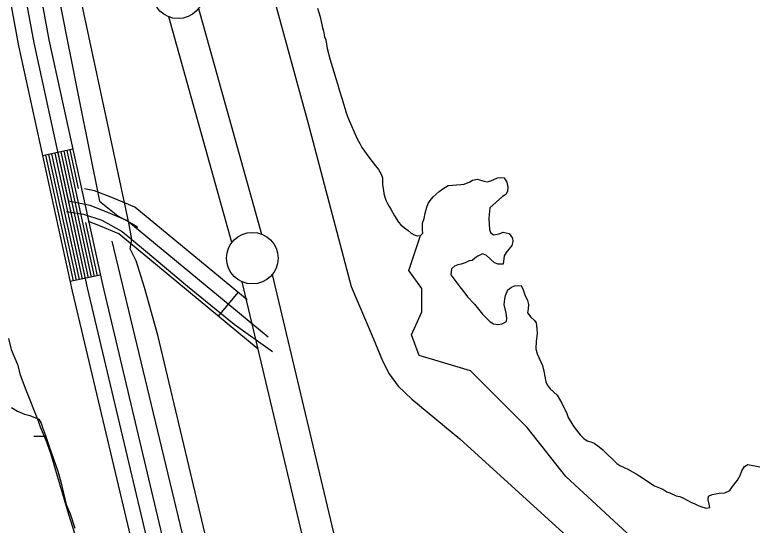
# Model space of a CAD drawing. Extents: x 3161665 to 3199565, y 885729 to 911164.
# Drawn here: x 3173696 to 3174412, y 899813 to 900308 of the extents above; entities that cross this region are included whole.
import ezdxf

# ---------------------------------------------------------------- set-up
doc = ezdxf.new("R2010")
doc.units = 0
for name, color, linetype in [('V-LEVE-TOET', 7, 'Continuous'), ('V-ROAD-CNTR', 7, 'Continuous'), ('V-SITE-VEGE', 7, 'Continuous'), ('V-SURV-LINE', 7, 'Continuous'), ('V-TOPO-SHOR', 7, 'Continuous'), ('V-WETL-SWMP', 7, 'Continuous')]:
    doc.layers.add(name, color=color, linetype=linetype)

msp = doc.modelspace()

# ---------------------------------------------------------------- linework, layer by layer
at = {"layer": 'V-LEVE-TOET'}
for points in [[(3173810.11, 900089.94), (3173807.07, 900106.11), (3173803.8, 900121.36), (3173745.42, 900394.85), (3173728.8, 900487.94), (3173714.83, 900641.82), (3173698.41, 900852.09), (3173677.09, 901087.3), (3173656.68, 901331.3), (3173640.89, 901571.6), (3173616.42, 901872.67), (3173591.76, 902154.56), (3173567.77, 902447.54), (3173544.47, 902742.6), (3173523, 903042.29), (3173499.7, 903336.43), (3173482.15, 903539.75)], [(3173703.92, 903532.8), (3173710.34, 903393.28), (3173722.39, 903167.06), (3173735.17, 902928.37), (3173758.72, 902625.45), (3173787.45, 902283.25), (3173809.56, 902003.67), (3173829.59, 901722.93), (3173846.61, 901450.5), (3173873.25, 901107.61), (3173900.56, 900778.58), (3173914.12, 900497.83), (3173923.74, 900432.45), (3173931.7, 900388.1), (3173948.72, 900320.65), (3173981.1, 900202.63), (3174022.82, 900044.19), (3174044.19, 899994.09), (3174053.26, 899972.16), (3174059.99, 899959.46), (3174068.56, 899947.69), (3174081.76, 899934.78), (3174128.53, 899896.52), (3174300.12, 899739.99)], [(3174343.48, 897836.65), (3174279.31, 898111.74), (3174221.49, 898341.56), (3174159.92, 898597.25), (3174102.97, 898849.02), (3174003.56, 899279.34), (3173947.79, 899525.1), (3173887.37, 899778.02), (3173835.35, 899997.22), (3173822.3, 900043.41), (3173814.39, 900069.28), (3173808.59, 900080.82), (3173810.11, 900089.94)]]:
    msp.add_lwpolyline(points, dxfattribs=at)
at = {"layer": 'V-ROAD-CNTR'}
for p, q in [((3173752.77, 900177.58), (3173723.46, 900171.18)), ((3173779.47, 900055.47), (3173750.16, 900049.06)), ((3173894.29, 900015.41), (3173913.41, 900038.53))]:
    msp.add_line(p, q, dxfattribs=at)
for points in [[(3172866.09, 905009.37), (3173059.2, 904696.36), (3173271.28, 904357.38), (3173301.92, 904300.75), (3173323.11, 904254.97), (3173343.19, 904203.5), (3173359.21, 904153.07), (3173382.51, 904082.06), (3173390.13, 904052.43), (3173396.67, 903993.48), (3173420.32, 903725.78), (3173503.13, 902674.34), (3173566.09, 901884.65), (3173627.66, 901142.96), (3173662.22, 900710.52), (3173675.66, 900556.15), (3173688.01, 900442.88), (3173698.81, 900368.43), (3173714.83, 900280.9), (3173766.83, 900043.05), (3173909.66, 899439.85), (3174126.58, 898520.47), (3174367.58, 897523.3), (3174641.1, 896384.53)], [(3172853.21, 905001.69), (3173046.46, 904688.44), (3173258.31, 904349.83), (3173288.5, 904294.03), (3173309.31, 904249.09), (3173329.04, 904198.5), (3173344.94, 904148.46), (3173368.11, 904077.85), (3173375.34, 904049.73), (3173381.74, 903991.99), (3173405.37, 903724.54), (3173488.18, 902673.16), (3173551.14, 901883.43), (3173612.71, 901141.75), (3173647.28, 900709.28), (3173660.73, 900554.69), (3173673.12, 900440.99), (3173684.01, 900366), (3173700.12, 900277.95), (3173752.2, 900039.72), (3173895.06, 899436.4), (3174111.99, 898516.98), (3174353, 897519.79), (3174626.49, 896381.12)], [(3173330.71, 904274.27), (3173336.92, 904260.85), (3173357.34, 904208.51), (3173373.49, 904157.68), (3173396.92, 904086.27), (3173404.92, 904055.14), (3173411.6, 903994.97), (3173435.26, 903727.03), (3173518.08, 902675.53), (3173581.04, 901885.87), (3173642.61, 901144.18), (3173677.17, 900711.77), (3173690.59, 900557.62), (3173702.89, 900444.77), (3173713.62, 900370.86), (3173729.54, 900283.85), (3173781.45, 900046.38), (3173924.26, 899443.3), (3174141.17, 898523.95), (3174382.17, 897526.81), (3174655.7, 896387.95), (3174851.86, 895524.45), (3174955.19, 895029.61)], [(3173726.39, 900171.82), (3173753.09, 900049.7)], [(3173729.32, 900172.46), (3173756.02, 900050.34)], [(3173732.25, 900173.1), (3173758.95, 900050.98)], [(3173735.18, 900173.74), (3173761.88, 900051.62)], [(3173738.12, 900174.38), (3173764.81, 900052.26)], [(3173741.05, 900175.02), (3173767.74, 900052.91)], [(3173743.98, 900175.66), (3173770.67, 900053.55)], [(3173746.91, 900176.3), (3173773.6, 900054.19)], [(3173749.84, 900176.94), (3173758.01, 900139.56)], [(3173922.16, 900031.3), (3173813.14, 900121.43), (3173790.79, 900130.85), (3173773.82, 900137.29), (3173764.03, 900139.33)], [(3173942.39, 899995.11), (3173805.28, 900108.47), (3173785.21, 900116.92), (3173769.6, 900122.84), (3173748.5, 900127.25)], [(3173746.69, 900117.31), (3173763.1, 900114.57), (3173780.91, 900108.6), (3173800.57, 900097.78), (3173810.11, 900089.94)], [(3173765.23, 900106.54), (3173776.53, 900054.83)], [(3173932.83, 899983.55), (3173797.42, 900095.5), (3173779.64, 900103), (3173767.94, 900107.43)], [(3173810.11, 900089.94), (3173823.26, 900079.12), (3173864.01, 900044.77), (3173909.39, 900007.67), (3173946.57, 899981.24)]]:
    msp.add_lwpolyline(points, dxfattribs=at)
at = {"layer": 'V-SITE-VEGE'}
for points in [[(3174328.93, 899769.69), (3174231.42, 899859.75), (3174193.92, 899907.27), (3174138.91, 899962.31), (3174088.91, 899977.32), (3174081.41, 899997.33), (3174091.41, 900019.84), (3174091.41, 900042.35), (3174078.91, 900059.86), (3174090.11, 900093.94), (3174092.41, 900096.25), (3174092.17, 900099.49), (3174092.16, 900105.73), (3174093.77, 900110.35), (3174094.91, 900115.67), (3174096.52, 900121.45), (3174097.67, 900124.92), (3174099.51, 900127.7), (3174102.5, 900131.4), (3174108.27, 900136.5), (3174111.96, 900139.28), (3174117.27, 900142.53), (3174129.28, 900143.25), (3174132.52, 900143.72), (3174138.06, 900146.04), (3174140.83, 900147.43), (3174145.22, 900148.6), (3174151.93, 900146.53), (3174154.93, 900146.08), (3174158.63, 900147.01), (3174164.86, 900149.8)], [(3174164.86, 900149.8), (3174168.32, 900150.27), (3174171.33, 900149.81), (3174174.11, 900145.66), (3174175.05, 900140.81), (3174174.83, 900136.65), (3174173.21, 900133.64), (3174169.98, 900131.78), (3174157.53, 900120.66), (3174156.85, 900114.19), (3174156.63, 900110.49), (3174157.34, 900099.63), (3174158.27, 900096.63), (3174161.05, 900094.56), (3174166.6, 900095.49), (3174170.52, 900097.12), (3174176.3, 900095.74), (3174179.55, 900091.13), (3174180.02, 900088.13), (3174178.87, 900084.2), (3174176.11, 900080.49), (3174173.34, 900077.48), (3174171.5, 900074.01), (3174170.59, 900065.92), (3174165.74, 900066.14), (3174162.04, 900067.29), (3174153.93, 900074.67), (3174150.46, 900076.05), (3174145.84, 900073.95), (3174142.85, 900071.87), (3174140.54, 900069.55), (3174137.54, 900069.32), (3174133.61, 900067.23), (3174129.69, 900066.06), (3174126.45, 900065.36), (3174123.22, 900063.97), (3174120.45, 900061.65), (3174119.77, 900055.64), (3174128.35, 900043.87), (3174133.45, 900037.87), (3174136, 900034.42), (3174142.72, 900027.03), (3174150.59, 900017.35), (3174153.38, 900014.58), (3174157.54, 900010.43), (3174161.24, 900008.13), (3174165.17, 900007.44), (3174169.56, 900008.14), (3174173.72, 900010.23), (3174174.17, 900013.7), (3174173.47, 900018.32), (3174171.37, 900026.87), (3174172.05, 900032.19), (3174172.74, 900035.65), (3174175.04, 900040.97), (3174178.5, 900043.75), (3174181.5, 900044.92), (3174187.97, 900045.16), (3174190.06, 900041.01), (3174191.69, 900036.16), (3174194.24, 900030.85), (3174194.95, 900026.92), (3174194.72, 900022.53), (3174194.27, 900018.83), (3174197.51, 900014.68), (3174200.76, 900011.45), (3174202.61, 900008.91), (3174203.32, 900003.37), (3174203.56, 899999.44), (3174203.33, 899995.74), (3174202.65, 899991.12), (3174202.2, 899983.72), (3174203.37, 899978.87), (3174208.71, 899967.79), (3174210.11, 899962.01), (3174211.98, 899951.62), (3174213.14, 899948.85), (3174216.15, 899944.92), (3174222.87, 899938.93), (3174227.51, 899931.09), (3174232.15, 899921.16), (3174233.55, 899917.23), (3174238.19, 899909.62), (3174240.27, 899906.62), (3174245.14, 899900.39), (3174248.85, 899896.7), (3174252.09, 899894.63), (3174255.56, 899893.48), (3174258.79, 899892.1), (3174263.66, 899888.64), (3174267.36, 899885.65), (3174280.79, 899872.5), (3174283.8, 899870.43), (3174287.97, 899868.59), (3174292.13, 899866.52), (3174300.46, 899861.69), (3174304.63, 899859.15), (3174312.73, 899853.63), (3174317.35, 899850.86), (3174325.45, 899847.41), (3174329.38, 899845.11)], [(3173690.27, 899993.96), (3173692.96, 899983.28), (3173699, 899968.61), (3173701.69, 899958.61), (3173707.06, 899943.93), (3173719.14, 899913.93), (3173721.16, 899907.92), (3173726.53, 899895.26), (3173731.23, 899882.58), (3173735.94, 899865.91), (3173748.71, 899823.22), (3173760.14, 899786.54)], [(3174329.38, 899845.11), (3174332.39, 899843.96), (3174338.41, 899841.2), (3174341.88, 899840.28), (3174345.58, 899838.68), (3174352.75, 899835), (3174356.68, 899833.39), (3174359.69, 899831.54), (3174364.32, 899829.94), (3174367.78, 899829.25), (3174371.02, 899829.72), (3174370.55, 899832.95), (3174369.38, 899837.34), (3174369.84, 899840.81), (3174373.3, 899842.44), (3174376.76, 899842.91), (3174380.23, 899843.61), (3174385.77, 899844.08), (3174390.62, 899846.17), (3174393.16, 899850.11), (3174398, 899856.36), (3174400.53, 899860.98), (3174402.14, 899865.38), (3174404.9, 899869.55), (3174407.9, 899871.4), (3174419.69, 899869.12)]]:
    msp.add_lwpolyline(points, dxfattribs=at)
at = {"layer": 'V-SURV-LINE'}
for points in [[(3173874.8, 900314.29), (3173936.08, 900095.13)], [(3173907.19, 900087.05), (3173845.91, 900306.21)], [(3173946.23, 900055.86), (3174369.57, 898272.91)], [(3174340.38, 898266), (3173917.04, 900048.95)]]:
    msp.add_lwpolyline(points, dxfattribs=at)
for centre in [(3173854.98, 900329.49), (3173927.02, 900071.85)]:
    msp.add_circle(centre, 25, dxfattribs=at)
at = {"layer": 'V-TOPO-SHOR'}
for points in [[(3173363.3, 904242.95), (3173401.02, 904123.85), (3173426.92, 904006.47), (3173438.39, 903847.76), (3173467.1, 903467.03), (3173504.98, 903036.47), (3173511.47, 902919.98), (3173557.55, 902377.99), (3173597.76, 901857.11), (3173629.86, 901484.81), (3173641.34, 901329.48), (3173643.8, 901294.87), (3173678.32, 900872.76), (3173690.77, 900775.67), (3173712.88, 900465.85), (3173740.4, 900318.08), (3173758.77, 900226.88), (3173778.81, 900127.23), (3173796.51, 900112.85), (3173810.84, 900105.22), (3173815.89, 900101.83)], [(3173990.24, 900314.65), (3173992.81, 900306.1), (3173995.14, 900295.48), (3173996.07, 900292.47), (3173997.24, 900286.7), (3173998.4, 900283.7), (3173999.81, 900275.38), (3174002.6, 900264.52), (3174007.26, 900249.51), (3174007.96, 900246.28), (3174009.82, 900240.97), (3174011.22, 900235.42), (3174014.24, 900226.19), (3174015.41, 900221.57), (3174017.27, 900216.49), (3174018.2, 900213.02), (3174020.06, 900207.94), (3174028.89, 900187.86), (3174031.44, 900183.24), (3174033.3, 900179.32), (3174040.02, 900169.86), (3174046.74, 900161.55), (3174049.52, 900157.86), (3174052.07, 900153.48), (3174053.24, 900150.01), (3174053.48, 900146.55), (3174053.48, 900143.08), (3174054.42, 900137.54), (3174054.66, 900134.53), (3174055.59, 900131.07), (3174056.75, 900128.3), (3174058.38, 900125.06), (3174060, 900122.06), (3174061.62, 900119.53), (3174065.11, 900112.83), (3174068.82, 900106.83), (3174071.13, 900104.3), (3174074.84, 900101.3), (3174078.31, 900098.76), (3174081.09, 900096.23), (3174084.1, 900094.38), (3174087.1, 900093.47), (3174090.11, 900093.94), (3174092.41, 900096.25), (3174092.17, 900099.49), (3174092.16, 900105.73), (3174093.77, 900110.35), (3174094.91, 900115.67), (3174096.52, 900121.45), (3174097.67, 900124.92), (3174099.51, 900127.7), (3174102.5, 900131.4), (3174108.27, 900136.5), (3174111.96, 900139.28), (3174117.27, 900142.53), (3174129.28, 900143.25), (3174132.52, 900143.72), (3174138.06, 900146.04), (3174140.83, 900147.43), (3174145.22, 900148.6)], [(3174145.22, 900148.6), (3174151.93, 900146.53), (3174154.93, 900146.08), (3174158.63, 900147.01), (3174164.86, 900149.8), (3174168.32, 900150.27), (3174171.33, 900149.81), (3174174.11, 900145.66), (3174175.05, 900140.81), (3174174.83, 900136.65), (3174173.21, 900133.64), (3174169.98, 900131.78), (3174157.53, 900120.66), (3174156.85, 900114.19), (3174156.63, 900110.49), (3174157.34, 900099.63), (3174158.27, 900096.63), (3174161.05, 900094.56), (3174166.6, 900095.49), (3174170.52, 900097.12), (3174176.3, 900095.74), (3174179.55, 900091.13), (3174180.02, 900088.13), (3174178.87, 900084.2), (3174176.11, 900080.49), (3174173.34, 900077.48), (3174171.5, 900074.01), (3174170.59, 900065.92), (3174165.74, 900066.14), (3174162.04, 900067.29), (3174153.93, 900074.67), (3174150.46, 900076.05), (3174145.84, 900073.95), (3174142.85, 900071.87), (3174140.54, 900069.55), (3174137.54, 900069.32), (3174133.61, 900067.23), (3174129.69, 900066.06), (3174126.45, 900065.36), (3174123.22, 900063.97), (3174120.45, 900061.65), (3174119.77, 900055.64), (3174128.35, 900043.87), (3174133.45, 900037.87), (3174136, 900034.42), (3174142.72, 900027.03), (3174150.59, 900017.35), (3174153.37, 900014.58), (3174157.54, 900010.43), (3174161.24, 900008.13), (3174165.17, 900007.44), (3174169.56, 900008.14), (3174173.72, 900010.23), (3174174.17, 900013.7), (3174173.47, 900018.32), (3174171.37, 900026.87), (3174172.05, 900032.19), (3174172.74, 900035.65), (3174175.04, 900040.97), (3174178.5, 900043.75), (3174181.5, 900044.92), (3174187.97, 900045.16), (3174190.06, 900041.01), (3174191.69, 900036.16), (3174194.24, 900030.85), (3174194.94, 900026.92), (3174194.72, 900022.53), (3174194.27, 900018.83), (3174197.51, 900014.68), (3174200.76, 900011.45), (3174202.61, 900008.91), (3174203.32, 900003.37), (3174203.56, 899999.44), (3174203.33, 899995.74), (3174202.65, 899991.12), (3174202.2, 899983.72), (3174203.37, 899978.87), (3174208.71, 899967.79), (3174210.11, 899962.01), (3174211.98, 899951.62), (3174213.14, 899948.85), (3174216.15, 899944.93), (3174222.87, 899938.93), (3174227.51, 899931.09), (3174232.15, 899921.16), (3174233.55, 899917.23), (3174238.19, 899909.62), (3174240.27, 899906.62), (3174245.14, 899900.39), (3174248.85, 899896.7), (3174252.09, 899894.63), (3174255.56, 899893.48), (3174258.79, 899892.1), (3174263.66, 899888.64), (3174267.36, 899885.65), (3174280.79, 899872.5), (3174283.8, 899870.43), (3174287.97, 899868.59), (3174292.13, 899866.52), (3174300.46, 899861.69), (3174304.63, 899859.15)], [(3173790.54, 900088.38), (3173899.28, 899635.72), (3173961.09, 899341.86), (3174013.75, 899106.25), (3174102.39, 898727.91), (3174139.18, 898569.15), (3174234.54, 898175.61), (3174282.22, 897980.52), (3174409.33, 897441.73), (3174428.55, 897353.06)], [(3174304.63, 899859.15), (3174312.73, 899853.63), (3174317.35, 899850.86), (3174325.45, 899847.41), (3174329.38, 899845.11), (3174332.39, 899843.96), (3174338.41, 899841.2), (3174341.88, 899840.29), (3174345.58, 899838.68), (3174352.75, 899835), (3174356.68, 899833.39), (3174359.69, 899831.54), (3174364.32, 899829.94), (3174367.78, 899829.25), (3174371.02, 899829.72), (3174370.55, 899832.95), (3174369.38, 899837.34), (3174369.84, 899840.81), (3174373.3, 899842.44), (3174376.76, 899842.91), (3174380.23, 899843.61), (3174385.77, 899844.08), (3174390.62, 899846.17), (3174393.16, 899850.11), (3174398, 899856.36), (3174400.53, 899860.98), (3174402.14, 899865.38), (3174404.9, 899869.55), (3174407.9, 899871.4), (3174419.69, 899869.12)]]:
    msp.add_lwpolyline(points, dxfattribs=at)
at = {"layer": 'V-WETL-SWMP'}
msp.add_line((3173714.92, 899898.98), (3173726.57, 899898.95), dxfattribs=at)
msp.add_lwpolyline([(3173693.42, 899926.98), (3173699.26, 899923.31), (3173706.02, 899920.25), (3173710.94, 899919.03), (3173719.86, 899915.37), (3173722.01, 899911.69), (3173723.56, 899906.47), (3173726.03, 899900.64), (3173730.05, 899888.06), (3173738.09, 899865.04), (3173741.18, 899854.61), (3173746.45, 899832.81), (3173750.16, 899823.61), (3173754.79, 899809.8)], dxfattribs=at)

doc.saveas('drawing.dxf')
